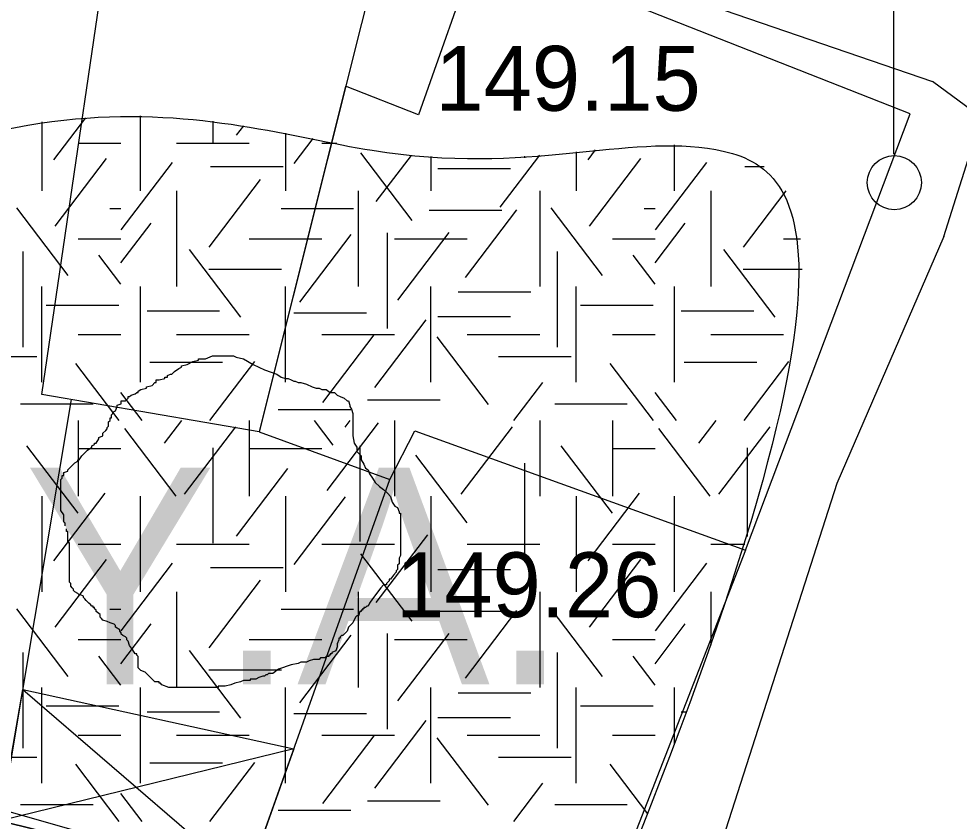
# Model space of a CAD drawing. Extents: x 419677 to 421689, y 4450851 to 4452923.
# Drawn here: x 420403.49 to 420420.88, y 4452035.78 to 4452050.61 of the extents above; entities that cross this region are included whole.
import ezdxf

# ---------------------------------------------------------------- set-up
doc = ezdxf.new("R2010")
doc.units = 0
for name, color, linetype in [('AA_HH', 7, 'Continuous'), ('Level 3', 7, 'Continuous'), ('Level 41', 7, 'Continuous'), ('Level 62', 7, 'Continuous')]:
    doc.layers.add(name, color=color, linetype=linetype)

# ---------------------------------------------------------------- blocks, each defined once
blk = doc.blocks.new('YA')
at = {"layer": 'Level 41'}
blk.add_text('Y.A.', height=4, dxfattribs=at).set_placement((-5.166, -2))

msp = doc.modelspace()

# ---------------------------------------------------------------- linework, layer by layer
at = {"layer": 'AA_HH'}
for p, q in [((420419.67, 4452048.105), (420419.67, 4452053.105)), ((420403.563, 4452038.215), (420407.699, 4452034.657)), ((420408.576, 4452037.117), (420403.146, 4452035.782))]:
    msp.add_line(p, q, dxfattribs=at)
for points in [[(420410.454, 4452053.036), (420407.938, 4452042.975), (420403.916, 4452043.667), (420405.475, 4452054.295)], [(420411.998, 4452051.996), (420410.88, 4452048.836), (420409.535, 4452049.361), (420407.938, 4452042.975), (420410.349, 4452042.094), (420410.814, 4452042.994), (420416.93, 4452040.789), (420419.975, 4452048.855)], [(420416.93, 4452040.789), (420411.793, 4452027.629), (420402.297, 4452029.933), (420403.146, 4452035.782), (420407.699, 4452034.657), (420410.349, 4452042.094), (420410.814, 4452042.994)], [(420403.563, 4452038.215), (420408.576, 4452037.117), (420407.699, 4452034.657), (420403.146, 4452035.782)]]:
    msp.add_lwpolyline(points, close=True, dxfattribs=at)
for points in [[(420410.412, 4452052.87), (420420.383, 4452049.448)], [(420420.596, 4452046.583), (420421.267, 4452048.71), (420421.114, 4452048.915), (420420.383, 4452049.448)], [(420420.596, 4452046.583), (420418.616, 4452042.018), (420414.083, 4452027.9)], [(420403.102, 4452035.477), (420404.465, 4452043.572)]]:
    msp.add_lwpolyline(points, dxfattribs=at)
msp.add_circle((420419.68, 4452047.581), 0.5, dxfattribs=at)
at = {"layer": 'Level 3'}
for points in [[(420406.605, 4452044.222), (420406.709, 4452044.274), (420406.812, 4452044.3), (420406.812, 4452044.326), (420406.838, 4452044.326), (420406.864, 4452044.326), (420406.942, 4452044.326), (420407.072, 4452044.378), (420407.176, 4452044.378), (420407.253, 4452044.378), (420407.305, 4452044.378), (420407.383, 4452044.378), (420407.435, 4452044.378), (420407.461, 4452044.378), (420407.513, 4452044.352), (420407.643, 4452044.326), (420407.824, 4452044.222), (420408.032, 4452044.118), (420408.265, 4452044.04), (420408.343, 4452043.988), (420408.421, 4452043.962), (420408.473, 4452043.962), (420408.525, 4452043.936), (420408.576, 4452043.91), (420408.602, 4452043.91), (420408.654, 4452043.884), (420408.706, 4452043.884), (420408.81, 4452043.858), (420408.914, 4452043.806), (420408.991, 4452043.78), (420409.043, 4452043.78), (420409.095, 4452043.754), (420409.147, 4452043.754), (420409.173, 4452043.754), (420409.251, 4452043.703), (420409.329, 4452043.703), (420409.381, 4452043.651), (420409.432, 4452043.625), (420409.51, 4452043.599), (420409.562, 4452043.547), (420409.588, 4452043.547), (420409.614, 4452043.469), (420409.614, 4452043.443), (420409.64, 4452043.391), (420409.666, 4452043.313), (420409.666, 4452043.287), (420409.666, 4452043.209), (420409.666, 4452043.157), (420409.666, 4452043.079), (420409.666, 4452043.053), (420409.666, 4452042.975), (420409.666, 4452042.898), (420409.692, 4452042.768), (420409.744, 4452042.69), (420409.744, 4452042.612), (420409.822, 4452042.534), (420409.822, 4452042.456), (420409.873, 4452042.378), (420409.899, 4452042.3), (420409.951, 4452042.274), (420409.977, 4452042.196), (420410.029, 4452042.118), (420410.081, 4452042.041), (420410.159, 4452041.963), (420410.237, 4452041.911), (420410.288, 4452041.859), (420410.314, 4452041.833), (420410.366, 4452041.781), (420410.392, 4452041.677), (420410.444, 4452041.599), (420410.496, 4452041.573), (420410.522, 4452041.495), (420410.522, 4452041.469), (420410.548, 4452041.469), (420410.548, 4452041.443), (420410.548, 4452041.417), (420410.548, 4452041.365), (420410.548, 4452041.262), (420410.548, 4452041.21), (420410.548, 4452041.132), (420410.548, 4452041.054), (420410.548, 4452040.976), (420410.548, 4452040.898), (420410.548, 4452040.82), (420410.548, 4452040.768), (420410.548, 4452040.69), (420410.522, 4452040.638), (420410.522, 4452040.534), (420410.496, 4452040.508), (420410.496, 4452040.431), (420410.47, 4452040.405), (420410.47, 4452040.379), (420410.418, 4452040.327), (420410.366, 4452040.249), (420410.34, 4452040.249), (420410.34, 4452040.223), (420410.314, 4452040.197), (420410.288, 4452040.171), (420410.288, 4452040.145), (420410.263, 4452040.145), (420410.237, 4452040.145)], [(420404.348, 4452041.236), (420404.348, 4452041.262), (420404.348, 4452041.287), (420404.322, 4452041.313), (420404.322, 4452041.339), (420404.322, 4452041.365), (420404.322, 4452041.391), (420404.322, 4452041.417), (420404.322, 4452041.443), (420404.27, 4452041.521), (420404.27, 4452041.599), (420404.27, 4452041.625), (420404.27, 4452041.703), (420404.27, 4452041.781), (420404.27, 4452041.807), (420404.27, 4452041.833), (420404.27, 4452041.859), (420404.27, 4452041.885), (420404.27, 4452041.911), (420404.27, 4452041.937), (420404.27, 4452041.963), (420404.27, 4452041.989), (420404.27, 4452042.015), (420404.27, 4452042.093), (420404.296, 4452042.118), (420404.296, 4452042.144), (420404.296, 4452042.17), (420404.322, 4452042.17), (420404.322, 4452042.196), (420404.322, 4452042.222), (420404.4, 4452042.248), (420404.4, 4452042.274), (420404.478, 4452042.352), (420404.53, 4452042.404), (420404.581, 4452042.43), (420404.581, 4452042.456), (420404.607, 4452042.456), (420404.659, 4452042.534), (420404.711, 4452042.586), (420404.763, 4452042.638), (420404.841, 4452042.69), (420404.841, 4452042.716), (420404.893, 4452042.742), (420404.893, 4452042.768), (420404.919, 4452042.768), (420404.971, 4452042.846), (420404.971, 4452042.872), (420405.048, 4452042.898), (420405.048, 4452042.923), (420405.048, 4452042.949), (420405.1, 4452043.001), (420405.126, 4452043.027), (420405.126, 4452043.053), (420405.152, 4452043.079), (420405.152, 4452043.105), (420405.152, 4452043.131), (420405.152, 4452043.157), (420405.178, 4452043.183), (420405.178, 4452043.209), (420405.178, 4452043.235), (420405.204, 4452043.235), (420405.204, 4452043.261), (420405.204, 4452043.287), (420405.23, 4452043.313), (420405.23, 4452043.339), (420405.282, 4452043.365), (420405.308, 4452043.443), (420405.308, 4452043.469), (420405.386, 4452043.495), (420405.386, 4452043.521), (420405.386, 4452043.547), (420405.463, 4452043.547), (420405.515, 4452043.599), (420405.515, 4452043.625), (420405.541, 4452043.625), (420405.567, 4452043.651), (420405.645, 4452043.677), (420405.671, 4452043.703), (420405.697, 4452043.703), (420405.697, 4452043.729), (420405.749, 4452043.754), (420405.853, 4452043.78), (420405.853, 4452043.806), (420405.956, 4452043.832), (420406.008, 4452043.884), (420406.034, 4452043.884), (420406.034, 4452043.91), (420406.034, 4452043.936), (420406.086, 4452043.936), (420406.19, 4452043.962), (420406.19, 4452043.988), (420406.216, 4452043.988), (420406.242, 4452043.988), (420406.242, 4452044.014), (420406.294, 4452044.04), (420406.32, 4452044.04), (420406.371, 4452044.092), (420406.449, 4452044.144), (420406.501, 4452044.17), (420406.501, 4452044.196), (420406.605, 4452044.222)], [(420406.294, 4452038.249), (420406.268, 4452038.249), (420406.138, 4452038.301), (420406.112, 4452038.327), (420406.086, 4452038.327), (420406.086, 4452038.353), (420406.008, 4452038.353), (420405.956, 4452038.405), (420405.879, 4452038.483), (420405.827, 4452038.535), (420405.749, 4452038.561), (420405.723, 4452038.587), (420405.697, 4452038.613), (420405.697, 4452038.639), (420405.697, 4452038.717), (420405.697, 4452038.795), (420405.697, 4452038.82), (420405.671, 4452038.846), (420405.671, 4452038.872), (420405.645, 4452038.872), (420405.593, 4452038.95), (420405.541, 4452039.028), (420405.515, 4452039.106), (420405.489, 4452039.132), (420405.489, 4452039.158), (420405.463, 4452039.184), (420405.412, 4452039.21), (420405.386, 4452039.236), (420405.386, 4452039.262), (420405.36, 4452039.288), (420405.36, 4452039.314), (420405.282, 4452039.366), (420405.282, 4452039.392), (420405.256, 4452039.418), (420405.178, 4452039.444), (420405.126, 4452039.47), (420405.048, 4452039.496), (420405.022, 4452039.522), (420404.997, 4452039.548), (420404.997, 4452039.574), (420404.997, 4452039.6), (420404.919, 4452039.651), (420404.919, 4452039.677), (420404.893, 4452039.703), (420404.893, 4452039.729), (420404.867, 4452039.729), (420404.867, 4452039.755), (420404.841, 4452039.755), (420404.815, 4452039.781), (420404.789, 4452039.807), (420404.763, 4452039.833), (420404.737, 4452039.859), (420404.711, 4452039.885), (420404.685, 4452039.911), (420404.685, 4452039.937), (420404.633, 4452039.963), (420404.607, 4452039.963), (420404.581, 4452039.989), (420404.53, 4452040.015), (420404.504, 4452040.041), (420404.504, 4452040.067), (420404.478, 4452040.093), (420404.452, 4452040.119), (420404.452, 4452040.145), (420404.452, 4452040.171), (420404.426, 4452040.197), (420404.426, 4452040.223), (420404.426, 4452040.249), (420404.426, 4452040.327), (420404.426, 4452040.379), (420404.426, 4452040.405), (420404.426, 4452040.431), (420404.426, 4452040.456), (420404.426, 4452040.482), (420404.426, 4452040.508), (420404.426, 4452040.534), (420404.426, 4452040.56), (420404.426, 4452040.586), (420404.426, 4452040.612), (420404.426, 4452040.638), (420404.426, 4452040.664), (420404.426, 4452040.69), (420404.426, 4452040.716), (420404.426, 4452040.742), (420404.426, 4452040.768), (420404.426, 4452040.794), (420404.426, 4452040.872), (420404.426, 4452040.898), (420404.426, 4452040.924), (420404.4, 4452040.924), (420404.4, 4452040.95), (420404.4, 4452040.976), (420404.4, 4452041.002), (420404.4, 4452041.028), (420404.4, 4452041.054), (420404.4, 4452041.08), (420404.4, 4452041.106), (420404.4, 4452041.132), (420404.374, 4452041.132), (420404.374, 4452041.158), (420404.374, 4452041.184)], [(420410.237, 4452040.145), (420410.185, 4452040.093), (420410.029, 4452039.885), (420409.977, 4452039.807), (420409.951, 4452039.755), (420409.925, 4452039.755), (420409.899, 4452039.729), (420409.873, 4452039.729), (420409.873, 4452039.703), (420409.847, 4452039.703), (420409.847, 4452039.677), (420409.822, 4452039.677), (420409.822, 4452039.651), (420409.796, 4452039.651), (420409.77, 4452039.574), (420409.744, 4452039.574), (420409.718, 4452039.548), (420409.666, 4452039.444), (420409.588, 4452039.366), (420409.562, 4452039.288), (420409.484, 4452039.21), (420409.458, 4452039.21), (420409.432, 4452039.184), (420409.432, 4452039.158), (420409.406, 4452039.158), (420409.406, 4452039.132), (420409.381, 4452039.054), (420409.381, 4452039.002), (420409.355, 4452038.924), (420409.277, 4452038.898), (420409.277, 4452038.872), (420409.251, 4452038.872), (420409.251, 4452038.846), (420409.225, 4452038.846), (420409.225, 4452038.82), (420409.199, 4452038.82), (420409.173, 4452038.82), (420409.147, 4452038.795), (420409.121, 4452038.795), (420409.095, 4452038.795), (420409.069, 4452038.795), (420409.043, 4452038.769), (420409.017, 4452038.769), (420408.991, 4452038.769), (420408.965, 4452038.769), (420408.94, 4452038.769), (420408.862, 4452038.743), (420408.81, 4452038.717), (420408.732, 4452038.717), (420408.706, 4452038.717), (420408.654, 4452038.691), (420408.525, 4452038.665), (420408.291, 4452038.587), (420408.187, 4452038.509), (420408.109, 4452038.509), (420408.084, 4452038.483), (420408.058, 4452038.483), (420408.032, 4452038.457), (420408.006, 4452038.457), (420407.928, 4452038.431), (420407.876, 4452038.405), (420407.85, 4452038.405), (420407.824, 4452038.405), (420407.798, 4452038.405), (420407.772, 4452038.405), (420407.772, 4452038.379), (420407.746, 4452038.379), (420407.72, 4452038.379), (420407.643, 4452038.379), (420407.591, 4452038.353), (420407.487, 4452038.327), (420407.409, 4452038.301), (420407.305, 4452038.275), (420407.253, 4452038.275), (420407.227, 4452038.275), (420407.202, 4452038.275), (420407.176, 4452038.275), (420407.176, 4452038.249), (420407.15, 4452038.249), (420407.124, 4452038.249), (420407.098, 4452038.249), (420407.072, 4452038.249), (420407.046, 4452038.249), (420407.02, 4452038.249), (420406.994, 4452038.249), (420406.968, 4452038.249), (420406.942, 4452038.249), (420406.864, 4452038.249), (420406.812, 4452038.249), (420406.735, 4452038.249), (420406.683, 4452038.249), (420406.657, 4452038.249), (420406.631, 4452038.249), (420406.579, 4452038.249), (420406.501, 4452038.249), (420406.475, 4452038.249), (420406.423, 4452038.249), (420406.397, 4452038.249), (420406.345, 4452038.249), (420406.32, 4452038.249), (420406.294, 4452038.249)]]:
    msp.add_lwpolyline(points, dxfattribs=at)
at = {"layer": 'Level 41'}
for p, q in [((420404.138, 4452048.001), (420404.73, 4452048.78)), ((420405.739, 4452047.427), (420405.739, 4452048.814)), ((420403.918, 4452048.703), (420403.918, 4452047.427)), ((420403.918, 4452048.703), (420403.918, 4452047.427)), ((420407.078, 4452048.719), (420407.078, 4452048.323)), ((420407.518, 4452048.457), (420407.651, 4452048.632)), ((420408.425, 4452048.497), (420408.425, 4452047.427)), ((420404.589, 4452048.31), (420405.377, 4452048.31)), ((420406.41, 4452048.31), (420407.753, 4452048.31)), ((420408.584, 4452047.932), (420408.936, 4452048.396)), ((420409.096, 4452048.31), (420409.37, 4452048.31)), ((420415.618, 4452047.427), (420415.618, 4452048.279)), ((420410.767, 4452046.881), (420409.817, 4452048.13)), ((420410.101, 4452047.231), (420410.751, 4452048.085)), ((420412.392, 4452047.126), (420413.124, 4452048.091)), ((420412.843, 4452048.069), (420412.843, 4452048.037)), ((420413.797, 4452048.15), (420413.797, 4452047.427)), ((420413.797, 4452048.15), (420413.797, 4452047.427)), ((420414.017, 4452048.001), (420414.157, 4452048.186)), ((420404.164, 4452046.775), (420405.114, 4452048.024)), ((420405.387, 4452046.706), (420406.336, 4452047.955)), ((420411.111, 4452048.062), (420411.111, 4452047.427)), ((420414.043, 4452046.775), (420414.993, 4452048.024)), ((420415.266, 4452046.706), (420416.215, 4452047.955)), ((420407.034, 4452047.876), (420408.377, 4452047.876)), ((420411.242, 4452047.84), (420412.585, 4452047.84)), ((420416.913, 4452047.876), (420417.276, 4452047.876)), ((420407.012, 4452046.389), (420407.961, 4452047.639)), ((420406.41, 4452047.427), (420406.41, 4452045.66)), ((420409.768, 4452047.427), (420409.768, 4452045.66)), ((420413.125, 4452047.427), (420413.125, 4452045.66)), ((420416.289, 4452047.427), (420416.289, 4452045.66)), ((420416.891, 4452046.389), (420417.68, 4452047.428)), ((420404.403, 4452045.863), (420403.454, 4452047.112)), ((420405.173, 4452047.103), (420405.377, 4452047.103)), ((420408.34, 4452047.103), (420409.683, 4452047.103)), ((420411.082, 4452047.07), (420412.425, 4452047.07)), ((420411.752, 4452045.829), (420412.702, 4452047.079)), ((420414.282, 4452045.863), (420413.333, 4452047.112)), ((420415.052, 4452047.103), (420415.256, 4452047.103)), ((420405.377, 4452046.097), (420405.936, 4452046.833)), ((420415.256, 4452046.097), (420415.815, 4452046.833)), ((420404.589, 4452046.543), (420405.377, 4452046.543)), ((420407.753, 4452046.543), (420409.096, 4452046.543)), ((420408.689, 4452045.373), (420409.639, 4452046.623)), ((420410.3, 4452046.655), (420410.3, 4452044.887)), ((420410.439, 4452046.543), (420411.782, 4452046.543)), ((420410.5, 4452045.409), (420411.449, 4452046.658)), ((420414.468, 4452046.543), (420415.256, 4452046.543)), ((420417.632, 4452046.543), (420417.943, 4452046.543)), ((420407.597, 4452045.092), (420406.648, 4452046.342)), ((420417.476, 4452045.092), (420416.527, 4452046.342)), ((420403.564, 4452046.305), (420403.564, 4452044.537)), ((420405.377, 4452045.703), (420404.971, 4452046.237)), ((420413.443, 4452046.305), (420413.443, 4452044.537)), ((420415.256, 4452045.703), (420414.85, 4452046.237)), ((420407.007, 4452045.983), (420408.35, 4452045.983)), ((420416.886, 4452045.983), (420417.974, 4452045.983)), ((420403.918, 4452043.892), (420403.918, 4452045.66)), ((420405.739, 4452043.892), (420405.739, 4452045.66)), ((420408.425, 4452043.892), (420408.425, 4452045.66)), ((420411.111, 4452043.892), (420411.111, 4452045.66)), ((420413.797, 4452043.892), (420413.797, 4452045.66)), ((420415.618, 4452043.892), (420415.618, 4452045.66)), ((420411.616, 4452045.562), (420412.959, 4452045.562)), ((420404, 4452045.317), (420405.343, 4452045.317)), ((420413.879, 4452045.317), (420415.222, 4452045.317)), ((420405.862, 4452045.211), (420407.205, 4452045.211)), ((420408.579, 4452045.177), (420409.922, 4452045.177)), ((420415.741, 4452045.211), (420417.084, 4452045.211)), ((420410.075, 4452043.795), (420411.024, 4452045.045)), ((420411.242, 4452045.106), (420412.585, 4452045.106)), ((420404.589, 4452044.776), (420405.377, 4452044.776)), ((420406.41, 4452044.776), (420407.753, 4452044.776)), ((420409.096, 4452044.776), (420410.439, 4452044.776)), ((420409.115, 4452043.516), (420410.064, 4452044.765)), ((420411.782, 4452044.776), (420413.125, 4452044.776)), ((420414.468, 4452044.776), (420415.256, 4452044.776)), ((420416.289, 4452044.776), (420417.632, 4452044.776)), ((420412.178, 4452043.481), (420411.228, 4452044.73)), ((420402.482, 4452044.369), (420403.825, 4452044.369)), ((420405.916, 4452044.265), (420407.258, 4452044.265)), ((420407.024, 4452043.183), (420407.853, 4452044.274)), ((420412.361, 4452044.369), (420413.704, 4452044.369)), ((420415.795, 4452044.265), (420417.137, 4452044.265)), ((420416.903, 4452043.183), (420417.732, 4452044.274)), ((420405.348, 4452043.183), (420404.546, 4452044.239)), ((420415.227, 4452043.183), (420414.425, 4452044.239)), ((420412.644, 4452043.183), (420413.181, 4452043.889)), ((420405.771, 4452043.183), (420405.377, 4452043.701)), ((420409.938, 4452043.564), (420411.281, 4452043.564)), ((420415.65, 4452043.183), (420415.256, 4452043.701)), ((420403.521, 4452043.495), (420404.864, 4452043.495)), ((420408.286, 4452043.389), (420409.629, 4452043.389)), ((420413.4, 4452043.495), (420414.743, 4452043.495)), ((420404.589, 4452043.183), (420404.589, 4452041.785)), ((420404.589, 4452043.183), (420404.589, 4452041.785)), ((420406.398, 4452041.785), (420405.449, 4452043.035)), ((420406.187, 4452042.766), (420406.504, 4452043.183)), ((420406.558, 4452041.82), (420407.507, 4452043.07)), ((420407.753, 4452043.183), (420407.753, 4452041.785)), ((420409.302, 4452042.731), (420408.958, 4452043.183)), ((420409.195, 4452041.889), (420410.145, 4452043.139)), ((420409.528, 4452043.063), (420409.619, 4452043.183)), ((420410.439, 4452043.183), (420410.439, 4452041.785)), ((420411.672, 4452041.82), (420412.621, 4452043.07)), ((420413.125, 4452043.183), (420413.125, 4452041.785)), ((420414.468, 4452043.183), (420414.468, 4452041.785)), ((420414.468, 4452043.183), (420414.468, 4452041.785)), ((420416.277, 4452041.785), (420415.328, 4452043.035)), ((420416.066, 4452042.766), (420416.383, 4452043.183)), ((420416.437, 4452041.82), (420417.386, 4452043.07)), ((420404.59, 4452041.469), (420403.641, 4452042.718)), ((420407.078, 4452042.681), (420407.078, 4452040.914)), ((420409.795, 4452042.716), (420409.795, 4452040.949)), ((420414.469, 4452041.469), (420413.52, 4452042.718)), ((420416.957, 4452042.681), (420416.957, 4452041.037)), ((420404.589, 4452042.669), (420405.377, 4452042.669)), ((420407.753, 4452042.669), (420409.096, 4452042.669)), ((420411.779, 4452041.294), (420410.83, 4452042.543)), ((420414.468, 4452042.669), (420415.256, 4452042.669)), ((420412.843, 4452042.395), (420412.843, 4452040.628)), ((420407.518, 4452041.048), (420408.467, 4452042.298)), ((420404.138, 4452040.592), (420405.087, 4452041.842)), ((420414.017, 4452040.592), (420414.966, 4452041.842)), ((420403.918, 4452041.785), (420403.918, 4452040.018)), ((420403.918, 4452041.785), (420403.918, 4452040.018)), ((420405.739, 4452040.018), (420405.739, 4452041.785)), ((420408.425, 4452041.785), (420408.425, 4452040.018)), ((420408.584, 4452040.523), (420409.533, 4452041.773)), ((420411.111, 4452041.785), (420411.111, 4452040.018)), ((420413.797, 4452041.785), (420413.797, 4452040.018)), ((420413.797, 4452041.785), (420413.797, 4452040.018)), ((420415.618, 4452040.018), (420415.618, 4452041.785)), ((420410.101, 4452039.822), (420411.052, 4452041.071)), ((420404.589, 4452040.901), (420405.377, 4452040.901)), ((420406.41, 4452040.901), (420407.753, 4452040.901)), ((420409.096, 4452040.901), (420410.439, 4452040.901)), ((420411.782, 4452040.901), (420413.125, 4452040.901)), ((420414.468, 4452040.901), (420415.256, 4452040.901)), ((420416.289, 4452040.901), (420416.914, 4452040.901)), ((420404.164, 4452039.366), (420405.114, 4452040.615)), ((420410.767, 4452039.472), (420409.817, 4452040.721)), ((420414.043, 4452039.366), (420414.993, 4452040.615)), ((420405.387, 4452039.297), (420406.336, 4452040.546)), ((420407.034, 4452040.467), (420408.377, 4452040.467)), ((420411.242, 4452040.431), (420412.585, 4452040.431)), ((420415.266, 4452039.297), (420416.215, 4452040.546)), ((420407.012, 4452038.98), (420407.961, 4452040.23)), ((420406.41, 4452040.018), (420406.41, 4452038.251)), ((420409.768, 4452040.018), (420409.768, 4452038.251)), ((420413.125, 4452040.018), (420413.125, 4452038.251)), ((420416.289, 4452040.018), (420416.289, 4452039.033)), ((420404.403, 4452038.454), (420403.454, 4452039.703)), ((420405.173, 4452039.694), (420405.377, 4452039.694)), ((420408.34, 4452039.694), (420409.683, 4452039.694)), ((420411.082, 4452039.661), (420412.425, 4452039.661)), ((420411.752, 4452038.42), (420412.702, 4452039.67)), ((420414.282, 4452038.454), (420413.333, 4452039.703)), ((420415.052, 4452039.694), (420415.256, 4452039.694)), ((420405.377, 4452038.688), (420405.936, 4452039.424)), ((420415.256, 4452038.688), (420415.815, 4452039.424)), ((420408.689, 4452037.964), (420409.639, 4452039.214)), ((420410.3, 4452039.246), (420410.3, 4452037.478)), ((420410.5, 4452038), (420411.449, 4452039.249)), ((420404.589, 4452039.134), (420405.377, 4452039.134)), ((420407.753, 4452039.134), (420409.096, 4452039.134)), ((420410.439, 4452039.134), (420411.782, 4452039.134)), ((420414.468, 4452039.134), (420415.256, 4452039.134)), ((420403.564, 4452038.896), (420403.564, 4452037.128)), ((420407.597, 4452037.683), (420406.648, 4452038.933)), ((420413.443, 4452038.896), (420413.443, 4452037.128)), ((420405.377, 4452038.294), (420404.971, 4452038.828)), ((420415.256, 4452038.294), (420414.85, 4452038.828)), ((420407.007, 4452038.574), (420408.35, 4452038.574)), ((420403.918, 4452036.483), (420403.918, 4452038.251)), ((420405.739, 4452036.483), (420405.739, 4452038.251)), ((420408.425, 4452036.483), (420408.425, 4452038.251)), ((420411.111, 4452036.483), (420411.111, 4452038.251)), ((420413.797, 4452036.483), (420413.797, 4452038.251)), ((420415.618, 4452037.205), (420415.618, 4452038.251)), ((420411.616, 4452038.153), (420412.959, 4452038.153)), ((420404, 4452037.908), (420405.343, 4452037.908)), ((420413.879, 4452037.908), (420415.222, 4452037.908)), ((420405.862, 4452037.802), (420407.205, 4452037.802)), ((420408.579, 4452037.768), (420409.922, 4452037.768)), ((420410.075, 4452036.386), (420411.024, 4452037.636)), ((420411.242, 4452037.697), (420412.585, 4452037.697)), ((420415.741, 4452037.802), (420415.842, 4452037.802)), ((420404.589, 4452037.367), (420405.377, 4452037.367)), ((420406.41, 4452037.367), (420407.753, 4452037.367)), ((420409.096, 4452037.367), (420410.439, 4452037.367)), ((420409.115, 4452036.107), (420410.064, 4452037.356)), ((420412.178, 4452036.072), (420411.228, 4452037.321)), ((420411.782, 4452037.367), (420413.125, 4452037.367)), ((420414.468, 4452037.367), (420415.256, 4452037.367)), ((420402.482, 4452036.96), (420403.825, 4452036.96)), ((420412.361, 4452036.96), (420413.704, 4452036.96)), ((420405.348, 4452035.774), (420404.546, 4452036.83)), ((420405.916, 4452036.856), (420407.258, 4452036.856)), ((420407.024, 4452035.774), (420407.853, 4452036.865)), ((420415.12, 4452035.915), (420414.425, 4452036.83)), ((420412.644, 4452035.774), (420413.181, 4452036.48)), ((420405.771, 4452035.774), (420405.377, 4452036.292)), ((420415.264, 4452036.281), (420415.256, 4452036.292)), ((420403.521, 4452036.086), (420404.864, 4452036.086)), ((420409.938, 4452036.155), (420411.281, 4452036.155)), ((420413.4, 4452036.086), (420414.743, 4452036.086)), ((420408.286, 4452035.98), (420409.629, 4452035.98))]:
    msp.add_line(p, q, dxfattribs=at)
at = {"layer": 'Level 62'}
msp.add_line((420413.906, 4452032.943), (420394.021, 4452038.591), dxfattribs=at)
msp.add_open_spline([(420395.809, 4452044.814), (420403.052, 4452050.376), (420411.164, 4452046.92), (420416.494, 4452049.284), (420419.598, 4452046.488), (420413.906, 4452032.943)], degree=3, dxfattribs=at)

# ---------------------------------------------------------------- block references
at = {"layer": 'Level 41'}
msp.add_blockref('YA', (420408.748, 4452040.31), dxfattribs=at)
msp.add_blockref('YA', (420408.748, 4452040.31), dxfattribs=at)

# ---------------------------------------------------------------- texts
at = {"layer": 'AA_HH'}
for s, p in [('149.15', (420411.192, 4452048.909)), ('149.26', (420410.465, 4452039.547))]:
    msp.add_text(s, height=1.2, dxfattribs=at).set_placement(p)

doc.saveas('drawing.dxf')
